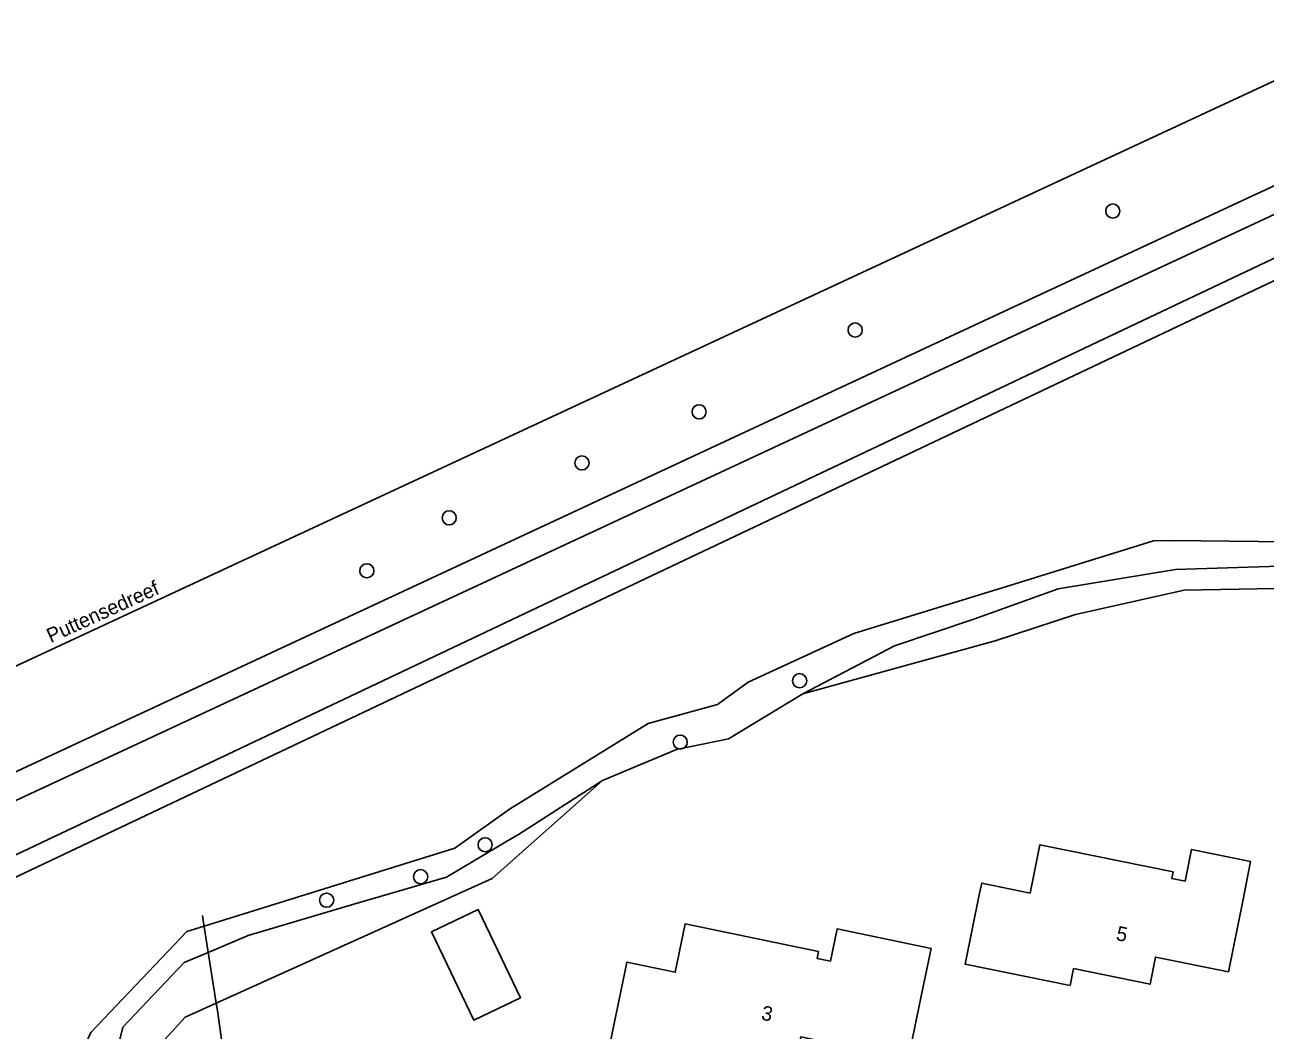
# Model space of a CAD drawing. Extents: x 163427 to 164190, y 380331 to 381641.
# Drawn here: x 163600.9 to 163686.5, y 381562.5 to 381631.9 of the extents above; entities that cross this region are included whole.
import ezdxf

# ---------------------------------------------------------------- set-up
doc = ezdxf.new("R2010")
doc.units = 0
for name, color, linetype in [('IMGEO_Boom', 7, 'Continuous'), ('IMGEO_Erf', 7, 'Continuous'), ('IMGEO_Fietspad_gesloten', 7, 'Continuous'), ('IMGEO_Groenvoorziening', 7, 'Continuous'), ('IMGEO_Hek', 7, 'Continuous'), ('IMGEO_Meer_plas_ven_vijver', 7, 'Continuous'), ('IMGEO_Openbare_ruimte_label', 7, 'Continuous'), ('IMGEO_Pand', 7, 'Continuous'), ('IMGEO_Pand_nummerreeks', 7, 'Continuous'), ('IMGEO_Voetpad_halfverhard', 7, 'Continuous')]:
    doc.layers.add(name, color=color, linetype=linetype)

msp = doc.modelspace()

# ---------------------------------------------------------------- linework, layer by layer
at = {"layer": 'IMGEO_Boom'}
for centre in [(163676.02, 381619.08), (163658.227, 381610.859), (163647.45, 381605.206), (163639.357, 381601.676), (163630.193, 381597.882), (163624.503, 381594.224), (163654.393, 381586.627), (163646.146, 381582.386), (163632.671, 381575.295), (163628.216, 381573.089), (163621.725, 381571.461)]:
    msp.add_circle(centre, 0.489, dxfattribs=at)
at = {"layer": 'IMGEO_Erf'}
msp.add_lwpolyline([(163640.783, 381579.723), (163645.888, 381581.873), (163649.481, 381582.624), (163654.621, 381585.716)], dxfattribs=at)
at = {"layer": 'IMGEO_Fietspad_gesloten'}
msp.add_lwpolyline([(163564.682, 381571.415), (163566.348, 381571.972), (163571.488, 381574.342), (163591.81, 381583.712), (163684.056, 381626.623), (163695.497, 381631.947)], dxfattribs=at)
at = {"layer": 'IMGEO_Groenvoorziening'}
for points in [[(163583.779, 381566.8), (163690.08, 381617.2)], [(163687.541, 381594.552), (163680.354, 381594.302), (163672.241, 381592.977), (163666.419, 381590.885), (163660.937, 381589.044), (163654.621, 381585.716)], [(163654.621, 381585.716), (163667.898, 381589.39), (163673.453, 381591.194), (163680.944, 381592.89), (163691.001, 381593.076), (163691.945, 381593.046), (163703.848, 381592.674), (163710.375, 381593.736), (163711.481, 381593.773), (163712.855, 381593.82)], [(163640.783, 381579.723), (163634.967, 381576.008), (163634.733, 381575.858), (163629.994, 381573.057), (163623.603, 381571.193), (163616.318, 381569.03), (163613.552, 381567.859), (163611.898, 381567.158), (163607.645, 381562.68), (163606.55, 381558.214), (163604.389, 381552.962), (163602.763, 381549.918), (163601.451, 381548.263), (163600.104, 381548.263)], [(163614.102, 381564.36), (163633.165, 381572.953), (163640.783, 381579.723)], [(163576.212, 381567.15), (163572.276, 381556.988), (163581.917, 381544.561), (163586.667, 381542.254), (163593.105, 381541.953), (163599.356, 381544.373), (163603.619, 381548.679), (163608.466, 381559.545), (163611.954, 381563.392), (163614.102, 381564.36)], [(163614.102, 381564.36), (163614.182, 381563.85), (163616.328, 381548.375)]]:
    msp.add_lwpolyline(points, dxfattribs=at)
at = {"layer": 'IMGEO_Hek'}
for points in [[(163613.226, 381569.934), (163613.15, 381570.416)], [(163614.102, 381564.36), (163613.226, 381569.934)], [(163614.182, 381563.85), (163614.102, 381564.36)]]:
    msp.add_lwpolyline(points, dxfattribs=at)
at = {"layer": 'IMGEO_Meer_plas_ven_vijver'}
for points in [[(163584.088, 381565.27), (163584.486, 381565.587), (163690.635, 381615.914), (163695.048, 381617.641), (163699.275, 381618.829), (163703.386, 381618.484), (163708.687, 381618.04), (163712.712, 381615.956), (163714.922, 381613.257), (163714.412, 381612.918), (163716.453, 381607.664), (163716.455, 381607.66)], [(163717.271, 381605.361), (163714.818, 381598.39), (163712.091, 381596.475), (163710.939, 381596.189), (163710.058, 381595.971), (163680.1, 381596.322), (163678.839, 381596.282), (163668.969, 381593.232), (163658.141, 381589.887), (163650.836, 381586.522), (163648.723, 381584.995), (163643.932, 381583.667), (163634.359, 381577.75), (163630.573, 381575.049), (163613.266, 381569.678), (163612.081, 381569.311), (163605.433, 381562.32), (163601.543, 381553.707), (163602.337, 381551.932), (163601.985, 381550.548), (163601.07, 381549.282), (163599.211, 381549.343)]]:
    msp.add_lwpolyline(points, dxfattribs=at)
at = {"layer": 'IMGEO_Pand'}
for points in [[(163673.069, 381565.57), (163673.311, 381566.742), (163678.594, 381565.651), (163678.976, 381567.536), (163684.006, 381566.516), (163684.992, 381571.387), (163685.533, 381574.135), (163681.465, 381574.977), (163681.015, 381572.775), (163680.096, 381572.963), (163680.188, 381573.413), (163670.989, 381575.291), (163670.303, 381571.96), (163666.966, 381572.642), (163666.824, 381571.95), (163665.818, 381567.052), (163673.069, 381565.57)], [(163632.189, 381570.828), (163628.965, 381569.287), (163631.885, 381563.178), (163635.11, 381564.719), (163632.189, 381570.828)], [(163648.551, 381560.092), (163648.795, 381561.256), (163654.087, 381560.149), (163654.472, 381562.021), (163661.881, 381560.489), (163662.896, 381565.385), (163663.466, 381568.137), (163656.978, 381569.475), (163656.517, 381567.252), (163655.596, 381567.443), (163655.694, 381567.913), (163646.478, 381569.826), (163645.798, 381566.491), (163642.468, 381567.186), (163642.325, 381566.5), (163641.305, 381561.605), (163648.551, 381560.092)]]:
    msp.add_lwpolyline(points, dxfattribs=at)
at = {"layer": 'IMGEO_Voetpad_halfverhard'}
for points in [[(163575.051, 381568.614), (163577.737, 381569.865), (163670.463, 381613.06), (163701.464, 381627.479), (163706.535, 381629.838), (163710.427, 381631.648)], [(163691.226, 381620.726), (163671.395, 381611.482), (163579.433, 381568.65), (163576.212, 381567.15)]]:
    msp.add_lwpolyline(points, dxfattribs=at)

# ---------------------------------------------------------------- texts
at = {"layer": 'IMGEO_Openbare_ruimte_label'}
msp.add_text('Puttensedreef', height=1, rotation=24.38707, dxfattribs=at).set_placement((163602.673, 381589.221))
at = {"layer": 'IMGEO_Pand_nummerreeks'}
for s, rotation, p in [('5', 348.33179, (163676.192, 381568.72)), ('3', 348.18502, (163651.687, 381563.226))]:
    msp.add_text(s, height=1, rotation=rotation, dxfattribs=at).set_placement(p)

doc.saveas('drawing.dxf')
